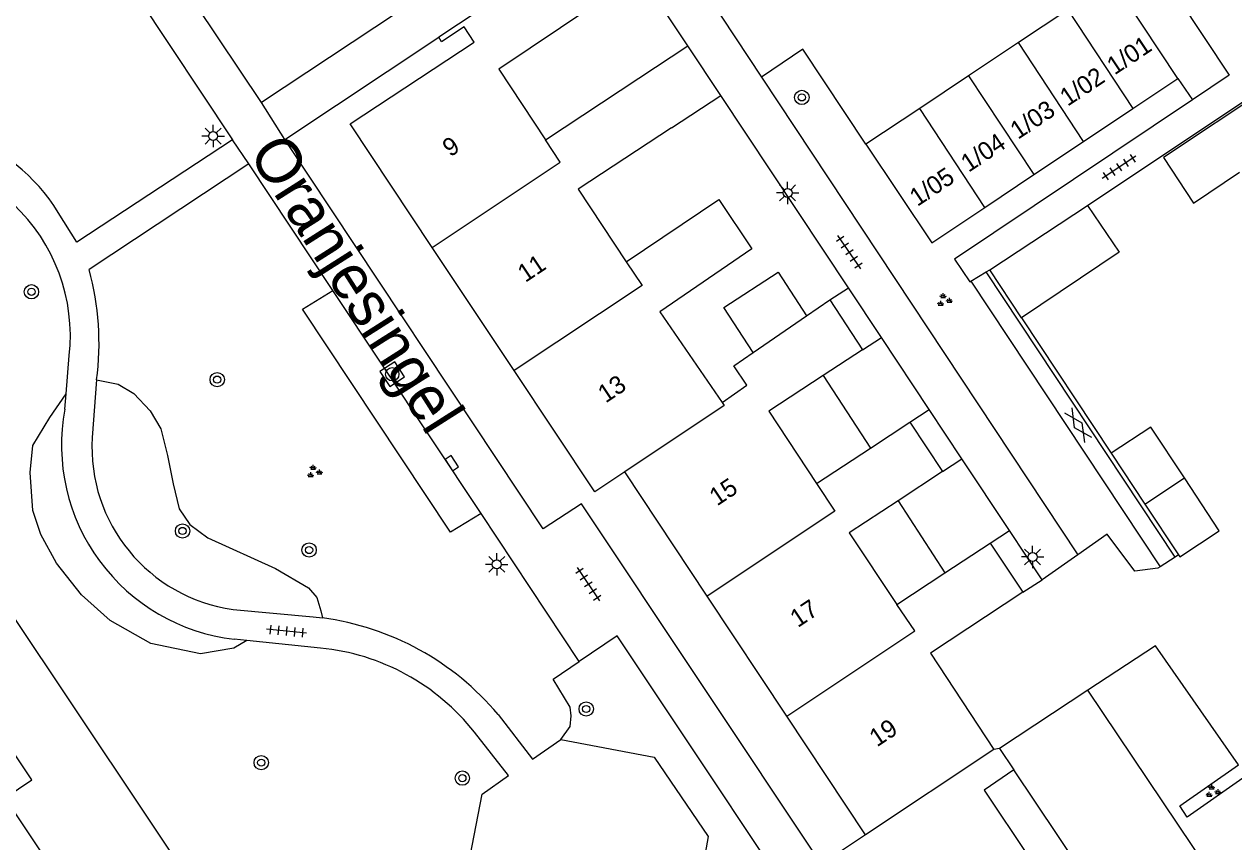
# Model space of a CAD drawing. Extents: x 137999 to 141000, y 397500 to 400501.
# Drawn here: x 138142.6 to 138210.1, y 399681 to 399726.6 of the extents above; entities that cross this region are included whole.
import ezdxf

# ---------------------------------------------------------------- set-up
doc = ezdxf.new("R2010")
doc.units = 0
for name, color, linetype in [('gg-afsc-erfafscheiding', 7, 'Continuous'), ('gg-afsc-hekwerk', 7, 'Continuous'), ('gg-afsc-muur', 7, 'Continuous'), ('gg-anno-huisnummerreeks BGT', 7, 'Continuous'), ('gg-anno-openbare ruimte label', 7, 'Continuous'), ('gg-bbg-bijgebouw', 7, 'Continuous'), ('gg-bbg-gedigitaliseerde bebouwing', 7, 'Continuous'), ('gg-bbg-gedigitaliseerde bijgebouw', 7, 'Continuous'), ('gg-bbg-hoofdgebouw', 7, 'Continuous'), ('gg-bbg-luifel en loopbrug', 7, 'Continuous'), ('gg-bbg-tussenscheiding', 7, 'Continuous'), ('gg-knt-verharding', 7, 'Continuous'), ('gg-knt-verharding nz', 7, 'Continuous'), ('gt-grn-groengrens', 7, 'Continuous'), ('gt-grn-vlakafsluiter', 7, 'Continuous'), ('gt-grn-weggrens', 7, 'Continuous'), ('gt-symb-boom', 7, 'Continuous'), ('gt-symb-gesloten verharding', 7, 'Continuous'), ('gt-symb-groenvak', 7, 'Continuous'), ('gt-symb-kolk', 7, 'Continuous'), ('gt-symb-lichtmast', 7, 'Continuous'), ('gt-symb-rioolschacht', 7, 'Continuous'), ('gt-symb-tegel verharding', 7, 'Continuous')]:
    doc.layers.add(name, color=color, linetype=linetype)

# ---------------------------------------------------------------- blocks, each defined once
blk = doc.blocks.new('gt0-GRVAK')
at = {"layer": 'gt-symb-groenvak'}
for p, q in [((-0.11, 0.189), (-0.228, 0.24)), ((-0.182, 0.153), (0.088, 0.153)), ((-0.091, 0.211), (-0.156, 0.322)), ((-0.047, 0.214), (-0.047, 0.393)), ((-0.004, 0.211), (0.061, 0.322)), ((0.015, 0.189), (0.133, 0.24)), ((0.262, -0.052), (0.197, 0.059)), ((0.305, -0.049), (0.305, 0.13)), ((0.349, -0.052), (0.414, 0.059)), ((-0.245, -0.228), (-0.363, -0.177)), ((-0.318, -0.264), (-0.047, -0.264)), ((-0.226, -0.206), (-0.291, -0.095)), ((-0.183, -0.203), (-0.183, -0.024)), ((-0.139, -0.206), (-0.074, -0.095)), ((-0.12, -0.228), (-0.002, -0.177)), ((0.243, -0.074), (0.125, -0.023)), ((0.17, -0.11), (0.441, -0.11)), ((0.368, -0.074), (0.486, -0.023))]:
    blk.add_line(p, q, dxfattribs=at)
blk = doc.blocks.new('gt0-BOOM')
at = {"layer": 'gt-symb-boom'}
for radius in [0.4, 0.2]:
    blk.add_circle((0, 0), radius, dxfattribs=at)
blk = doc.blocks.new('gt0-LMAST')
at = {"layer": 'gt-symb-lichtmast'}
for p, q in [((-0.182, 0.173), (-0.447, 0.438)), ((-0.005, 0.246), (-0.005, 0.621)), ((0.172, 0.173), (0.437, 0.438)), ((-0.255, -0.004), (-0.63, -0.004)), ((-0.182, -0.181), (-0.447, -0.446)), ((-0.005, -0.254), (-0.005, -0.629)), ((0.437, -0.446), (0.172, -0.181)), ((0.245, -0.004), (0.62, -0.004))]:
    blk.add_line(p, q, dxfattribs=at)
blk.add_circle((-0.005, -0.004), 0.25, dxfattribs=at)
blk = doc.blocks.new('gt0-RS')
at = {"layer": 'gt-symb-rioolschacht'}
blk.add_lwpolyline([(-0.5, -0.5), (0.5, -0.5), (0.5, 0.5), (-0.5, 0.5)], close=True, dxfattribs=at)
blk.add_circle((0, 0), 0.375, dxfattribs=at)
blk = doc.blocks.new('gt0-TEG1')
at = {"layer": 'gt-symb-tegel verharding'}
for p, q in [((-1.125, 0), (1.125, 0)), ((-0.9, -0.25), (-0.9, 0.25)), ((-0.45, -0.25), (-0.45, 0.25)), ((0, -0.25), (0, 0.25)), ((0.45, -0.25), (0.45, 0.25)), ((0.9, -0.25), (0.9, 0.25))]:
    blk.add_line(p, q, dxfattribs=at)
blk = doc.blocks.new('gt0-GESVH1')
at = {"layer": 'gt-symb-gesloten verharding'}
for p, q in [((-0.992, -0.261), (0.008, 0.239)), ((0.008, -0.261), (-0.992, 0.239)), ((0.008, 0.239), (1.008, -0.261)), ((1.008, 0.239), (0.008, -0.261))]:
    blk.add_line(p, q, dxfattribs=at)
blk = doc.blocks.new('gt0-KOLK')
at = {"layer": 'gt-symb-kolk'}
blk.add_lwpolyline([(0, 0), (0.375, 0), (0.375, 0.4), (-0.375, 0.4), (-0.375, 0), (0, 0)], dxfattribs=at)

msp = doc.modelspace()

# ---------------------------------------------------------------- linework, layer by layer
at = {"layer": 'gg-afsc-erfafscheiding'}
for p, q in [((138198.25, 399710.21), (138203.263, 399702.669)), ((138201.395, 399697.006), (138199.408, 399695.611)), ((138206.822, 399696.877), (138205.991, 399696.334)), ((138207.012, 399697.002), (138206.822, 399696.877))]:
    msp.add_line(p, q, dxfattribs=at)
msp.add_lwpolyline([(138205.991, 399696.334), (138205.865, 399696.251), (138204.57, 399696.095), (138203.033, 399698.157), (138201.395, 399697.006)], dxfattribs=at)
at = {"layer": 'gg-afsc-hekwerk'}
msp.add_line((138201.94, 399716.49), (138211.916, 399723.152), dxfattribs=at)
at = {"layer": 'gg-afsc-muur'}
for p, q in [((138183.132, 399740.322), (138155.87, 399722.22)), ((138188.6, 399711.898), (138181.482, 399722.625)), ((138193.107, 399705.107), (138190.442, 399709.123)), ((138197.581, 399698.365), (138194.932, 399702.356))]:
    msp.add_line(p, q, dxfattribs=at)
msp.add_lwpolyline([(138179.649, 399725.387), (138175.171, 399732.136), (138172.44, 399730.3)], dxfattribs=at)
at = {"layer": 'gg-bbg-bijgebouw'}
for p, q in [((138206.98, 399723.57), (138203.33, 399729.06)), ((138200.835, 399727.398), (138198.085, 399725.566)), ((138198.085, 399725.566), (138195.297, 399723.709)), ((138195.297, 399723.709), (138192.575, 399721.895)), ((138204.457, 399721.887), (138206.98, 399723.57)), ((138192.575, 399721.895), (138189.58, 399719.9)), ((138201.72, 399720.061), (138204.457, 399721.887)), ((138198.941, 399718.207), (138201.72, 399720.061)), ((138196.2, 399716.378), (138198.941, 399718.207)), ((138196.48, 399712.9), (138201.94, 399716.49)), ((138198.25, 399710.21), (138196.48, 399712.9)), ((138187.56, 399711.22), (138188.6, 399711.898)), ((138190.442, 399709.123), (138188.6, 399711.898)), ((138189.38, 399708.43), (138190.442, 399709.123)), ((138192.03, 399704.4), (138193.107, 399705.107)), ((138194.932, 399702.356), (138193.107, 399705.107)), ((138193.84, 399701.64), (138194.932, 399702.356)), ((138203.263, 399702.669), (138205.137, 399699.836)), ((138205.137, 399699.836), (138207.012, 399697.002)), ((138196.5, 399697.66), (138197.581, 399698.365)), ((138199.408, 399695.611), (138197.581, 399698.365)), ((138207.012, 399697.002), (138207.085, 399696.891)), ((138198.32, 399694.91), (138199.408, 399695.611))]:
    msp.add_line(p, q, dxfattribs=at)
for points in [[(138189.58, 399719.9), (138193.25, 399714.41), (138196.2, 399716.378)], [(138201.94, 399716.49), (138203.7, 399713.88), (138198.25, 399710.21)]]:
    msp.add_lwpolyline(points, dxfattribs=at)
at = {"layer": 'gg-bbg-gedigitaliseerde bebouwing'}
for p, q in [((138176.91, 399723.58), (138179.649, 399725.387)), ((138181.482, 399722.625), (138179.649, 399725.387)), ((138178.74, 399720.82), (138181.482, 399722.625))]:
    msp.add_line(p, q, dxfattribs=at)
at = {"layer": 'gg-bbg-gedigitaliseerde bijgebouw'}
for points in [[(138207.339, 399701.292), (138205.465, 399704.126), (138203.263, 399702.669)], [(138207.085, 399696.891), (138209.287, 399698.348), (138207.339, 399701.292)]]:
    msp.add_lwpolyline(points, dxfattribs=at)
at = {"layer": 'gg-bbg-hoofdgebouw'}
for p, q in [((138172.44, 399730.3), (138165.75, 399725.87)), ((138171.71, 399720.15), (138176.91, 399723.58)), ((138169.958, 399707.282), (138165.387, 399714.149)), ((138186.268, 399710.333), (138187.56, 399711.22)), ((138183.291, 399708.289), (138186.268, 399710.333)), ((138189.38, 399708.43), (138187.19, 399706.996)), ((138189.827, 399702.954), (138192.03, 399704.4)), ((138186.82, 399700.98), (138189.827, 399702.954)), ((138180.726, 399694.694), (138176.12, 399701.63)), ((138193.84, 399701.64), (138191.367, 399700.014)), ((138193.985, 399696.001), (138196.5, 399697.66)), ((138191.3, 399694.23), (138193.985, 399696.001)), ((138185.169, 399688.002), (138180.726, 399694.694)), ((138189.56, 399681.39), (138185.169, 399688.002)), ((138196.71, 399686.15), (138189.56, 399681.39))]:
    msp.add_line(p, q, dxfattribs=at)
for points in [[(138172.44, 399730.3), (138174.28, 399727.56), (138169.1, 399724.09), (138171.71, 399720.15)], [(138165.387, 399714.149), (138160.8, 399721.04), (138167.73, 399725.6), (138167.17, 399726.45), (138165.91, 399725.62), (138165.75, 399725.87)], [(138211.995, 399723.035), (138206.176, 399719.156), (138207.843, 399716.623), (138210.415, 399718.337)], [(138178.74, 399720.82), (138173.53, 399717.39), (138176.2, 399713.35)], [(138176.2, 399713.35), (138181.38, 399716.82), (138183.22, 399714.07), (138178.09, 399710.55), (138181.55, 399705.5)], [(138181.55, 399705.5), (138182.94, 399706.46), (138182.2, 399707.54), (138183.291, 399708.289)], [(138176.12, 399701.63), (138174.46, 399700.52), (138169.958, 399707.282)], [(138187.19, 399706.996), (138184.17, 399705.02), (138186.82, 399700.98)], [(138161.56, 399653.48), (138141.57, 399683.45), (138143.06, 399684.45), (138130.8, 399702.83)], [(138191.367, 399700.014), (138188.64, 399698.22), (138191.3, 399694.23)], [(138198.32, 399694.91), (138193.17, 399691.51), (138196.71, 399686.15)]]:
    msp.add_lwpolyline(points, dxfattribs=at)
at = {"layer": 'gg-bbg-luifel en loopbrug'}
for p, q in [((138187.19, 399706.996), (138189.827, 399702.954)), ((138191.367, 399700.014), (138193.985, 399696.001))]:
    msp.add_line(p, q, dxfattribs=at)
msp.add_lwpolyline([(138183.291, 399708.289), (138181.653, 399710.792), (138184.673, 399712.769), (138186.268, 399710.333)], dxfattribs=at)
at = {"layer": 'gg-bbg-tussenscheiding'}
for p, q in [((138200.835, 399727.398), (138204.457, 399721.887)), ((138201.72, 399720.061), (138198.085, 399725.566)), ((138195.297, 399723.709), (138198.941, 399718.207)), ((138196.2, 399716.378), (138192.575, 399721.895)), ((138187.56, 399711.22), (138189.38, 399708.43)), ((138192.03, 399704.4), (138193.84, 399701.64)), ((138205.137, 399699.836), (138207.339, 399701.292)), ((138196.5, 399697.66), (138198.32, 399694.91))]:
    msp.add_line(p, q, dxfattribs=at)
for points in [[(138165.387, 399714.149), (138172.531, 399718.905), (138171.71, 399720.15)], [(138176.2, 399713.35), (138177.1, 399712.016), (138169.958, 399707.282)], [(138181.55, 399705.5), (138181.669, 399705.329), (138176.12, 399701.63)], [(138186.82, 399700.98), (138187.836, 399699.439), (138180.726, 399694.694)], [(138185.169, 399688.002), (138192.304, 399692.77), (138191.3, 399694.23)]]:
    msp.add_lwpolyline(points, dxfattribs=at)
at = {"layer": 'gg-knt-verharding'}
for p, q in [((138180.056, 399729.225), (138183.749, 399723.649)), ((138148.878, 399728.24), (138154.24, 399720.15)), ((138157.16, 399720.17), (138165.75, 399725.87)), ((138183.749, 399723.649), (138201.395, 399697.006)), ((138155.16, 399718.8), (138146.251, 399712.908)), ((138159.848, 399711.743), (138155.16, 399718.8)), ((138195.434, 399712.256), (138196.278, 399712.776)), ((138196.278, 399712.776), (138196.48, 399712.9)), ((138206.822, 399696.877), (138196.278, 399712.776)), ((138168.11, 399699.308), (138159.848, 399711.743)), ((138195.434, 399712.256), (138205.991, 399696.334)), ((138144.963, 399705.989), (138145.141, 399708.114)), ((138146.662, 399706.756), (138146.42, 399703.548)), ((138144.89, 399705.12), (138144.963, 399705.989)), ((138173.59, 399691.06), (138168.11, 399699.308)), ((138155.053, 399692.218), (138154.337, 399692.291)), ((138159.15, 399691.8), (138155.053, 399692.218)), ((138205.72, 399691.929), (138201.96, 399689.45)), ((138210.359, 399685.29), (138205.72, 399691.929)), ((138201.96, 399689.45), (138197.03, 399686.2)), ((138197.03, 399686.2), (138197.833, 399685.002)), ((138215.12, 399659.22), (138197.833, 399685.002))]:
    msp.add_line(p, q, dxfattribs=at)
for points in [[(138194.275, 399747.207), (138209.834, 399723.75), (138207.786, 399722.378)], [(138155.87, 399722.22), (138144.99, 399738.48), (138144.999, 399738.714)], [(138189.58, 399719.9), (138186.05, 399725.21), (138183.749, 399723.649)], [(138207.786, 399722.378), (138194.513, 399713.482), (138195.374, 399712.219), (138195.434, 399712.256)], [(138154.24, 399720.15), (138145.57, 399714.43), (138144.53, 399716.1)], [(138187.1, 399679.753), (138173.71, 399699.85), (138171.58, 399698.45), (138157.16, 399720.17)], [(138154.28, 399693.95), (138158.742, 399693.54), (138159.265, 399693.479)], [(138188.51, 399673.27), (138175.71, 399692.48), (138173.59, 399691.06)], [(138169.06, 399688.1), (138170.97, 399685.61), (138172.56, 399686.7)], [(138179.948, 399669.174), (138177.58, 399672.71), (138170.17, 399674.1), (138167.17, 399678.46), (138168.17, 399683.65), (138169.64, 399684.69), (138167.739, 399687.112)], [(138172.56, 399686.7), (138177.76, 399685.71), (138180.78, 399681.3), (138180.131, 399677.617)], [(138197.833, 399685.002), (138196.17, 399683.87), (138198.68, 399680.13)], [(138210.789, 399684.676), (138207.496, 399682.375), (138207.078, 399682.997), (138210.359, 399685.29)]]:
    msp.add_lwpolyline(points, dxfattribs=at)
for centre, radius, start, end in [((138135.708, 399710.622), 10.385, 31.83973, 109.31053), ((138135.135, 399709.214), 10.066, 353.72501, 99.92445), ((138131.33, 399708.821), 15.47, 352.3276, 15.31662), ((138155.619, 399703.128), 10.912, 169.47954, 263.25473), ((138155.561, 399703.017), 9.157, 176.67274, 261.95677), ((138157.229, 399678.164), 15.45, 40.02535, 82.42719), ((138157.939, 399679.369), 12.49, 38.31144, 84.43586)]:
    msp.add_arc(centre, radius, start, end, dxfattribs=at)
at = {"layer": 'gg-knt-verharding nz'}
msp.add_line((138226.58, 399652.8), (138201.96, 399689.45), dxfattribs=at)
at = {"layer": 'gt-grn-groengrens'}
msp.add_line((138206.98, 399723.57), (138207.786, 399722.378), dxfattribs=at)
for points in [[(138168.11, 399699.308), (138166.402, 399698.265), (138158.141, 399710.7), (138159.848, 399711.743)], [(138146.662, 399706.756), (138147.86, 399706.518), (138148.734, 399705.994), (138149.653, 399705.032), (138150.251, 399704.027), (138150.619, 399702.541), (138150.941, 399700.967), (138151.263, 399699.568), (138151.861, 399698.694), (138152.873, 399697.951), (138156.645, 399696.246), (138158.484, 399695.153), (138158.944, 399694.628), (138159.174, 399693.885), (138159.265, 399693.479)], [(138133.883, 399705.706), (138164.851, 399659.381), (138179.948, 399669.174)], [(138155.053, 399692.218), (138154.328, 399691.788), (138152.465, 399691.486), (138149.694, 399692.048), (138147.422, 399693.343), (138145.831, 399694.768), (138144.423, 399696.539), (138143.559, 399698.137), (138143.105, 399699.476), (138142.968, 399701.592), (138143.105, 399703.103), (138144.059, 399704.658), (138144.963, 399705.989)], [(138172.56, 399686.7), (138173.085, 399687.434), (138173.127, 399688.026), (138173.085, 399688.499), (138172.131, 399690.075), (138173.59, 399691.06)]]:
    msp.add_lwpolyline(points, dxfattribs=at)
at = {"layer": 'gt-grn-vlakafsluiter'}
for p, q in [((138197.03, 399686.2), (138196.71, 399686.15)), ((138189.56, 399681.39), (138187.1, 399679.753))]:
    msp.add_line(p, q, dxfattribs=at)
at = {"layer": 'gt-grn-weggrens'}
for p, q in [((138157.16, 399720.17), (138155.87, 399722.22)), ((138155.16, 399718.8), (138154.24, 399720.15))]:
    msp.add_line(p, q, dxfattribs=at)

# ---------------------------------------------------------------- block references
at = {"layer": 'gt-symb-boom'}
for p in [(138186.002, 399722.512), (138143.033, 399711.671), (138153.392, 399706.773), (138151.458, 399698.333), (138158.519, 399697.269), (138173.974, 399688.404), (138155.849, 399685.412), (138167.067, 399684.547)]:
    msp.add_blockref('gt0-BOOM', p, dxfattribs=at)
at = {"layer": 'gt-symb-gesloten verharding', "rotation": -56.421186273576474}
msp.add_blockref('gt0-GESVH1', (138201.421, 399704.244), dxfattribs=at)
at = {"layer": 'gt-symb-groenvak'}
for p in [(138193.929, 399711.196), (138158.791, 399701.628), (138208.91, 399683.801)]:
    msp.add_blockref('gt0-GRVAK', p, dxfattribs=at)
at = {"layer": 'gt-symb-kolk', "rotation": 123.37220238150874}
msp.add_blockref('gt0-KOLK', (138166.649, 399702.227), dxfattribs=at)
at = {"layer": 'gt-symb-lichtmast'}
for p in [(138153.171, 399720.357), (138185.21, 399717.191), (138198.878, 399696.888), (138168.99, 399696.472)]:
    msp.add_blockref('gt0-LMAST', p, dxfattribs=at)
at = {"layer": 'gt-symb-rioolschacht', "rotation": 123.37220238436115}
msp.add_blockref('gt0-RS', (138163.156, 399707.075), dxfattribs=at)
at = {"layer": 'gt-symb-tegel verharding'}
for p, rotation in [((138203.699, 399718.617), -146.5005999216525), ((138188.653, 399713.875), 124.48490803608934), ((138174.093, 399695.365), -56.500599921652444), ((138157.254, 399692.748), 174.48902304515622)]:
    msp.add_blockref('gt0-TEG1', p, dxfattribs=dict(at, rotation=rotation))

# ---------------------------------------------------------------- texts
at = {"layer": 'gg-anno-huisnummerreeks BGT'}
for s, rotation, p in [('1/01', 33.7, (138203.448, 399723.732)), ('1/02', 33.7, (138200.826, 399721.985)), ('1/03', 33.7, (138198.057, 399720.14)), ('1/04', 33.7, (138195.302, 399718.305)), ('9', 33.7, (138166.39, 399719.16)), ('1/05', 33.7, (138192.443, 399716.4)), ('11', 33.7, (138170.581, 399712.163)), ('13', 33.7, (138175.058, 399705.439)), ('15', 33.6, (138181.274, 399699.695)), ('17', 33.6, (138185.777, 399692.914)), ('19', 33.6, (138190.196, 399686.259))]:
    msp.add_text(s, height=1, rotation=rotation, dxfattribs=at).set_placement(p)
at = {"layer": 'gg-anno-openbare ruimte label'}
msp.add_text('Oranjesingel', height=2.5, rotation=302.4, dxfattribs=at).set_placement((138155.093, 399719.399))

doc.saveas('drawing.dxf')
